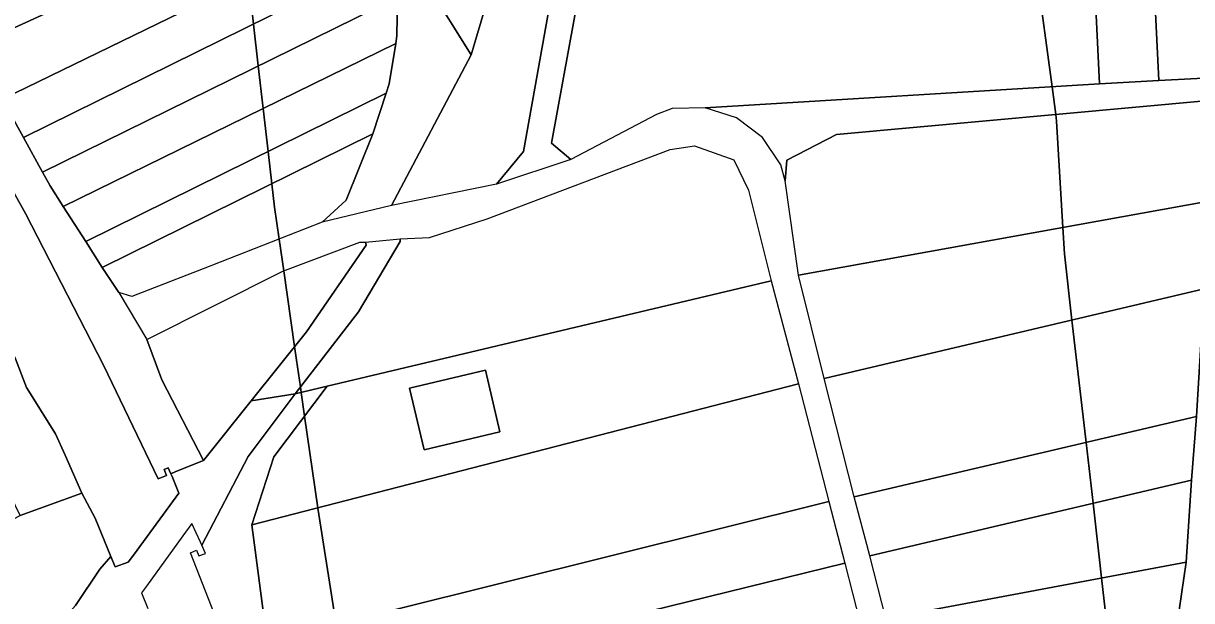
# Model space of a CAD drawing. Extents: x -521939 to -516426, y -1197857 to -1189551.
# Drawn here: x -520323.9 to -520122.3, y -1190708.6 to -1190608.9 of the extents above; entities that cross this region are included whole.
import ezdxf

# ---------------------------------------------------------------- set-up
doc = ezdxf.new("R2010")
doc.units = 0
for name, color, linetype in [('95560013', 7, 'Continuous'), ('95590013', 7, 'Continuous'), ('95610013', 7, 'Continuous'), ('95630013', 7, 'Continuous'), ('95640013', 7, 'Continuous'), ('95660013', 7, 'Continuous')]:
    doc.layers.add(name, color=color, linetype=linetype)

msp = doc.modelspace()

# ---------------------------------------------------------------- linework, layer by layer
at = {"layer": '95560013'}
for points in [[(-520109.18, -1190617.83), (-520127.96, -1190618.79), (-520131.03, -1190555.62), (-520139.79, -1190375.37), (-520148.48, -1190196.56), (-520129.95, -1190190.13), (-520121.22, -1190369.9), (-520112.49, -1190549.67)], [(-520127.96, -1190618.79), (-520138.15, -1190619.38), (-520142.13, -1190537.41), (-520144.39, -1190490.9), (-520147.18, -1190433.47), (-520148.49, -1190406.47), (-520149.36, -1190388.6), (-520150.33, -1190368.63), (-520158.52, -1190200.01), (-520148.48, -1190196.56), (-520139.79, -1190375.37), (-520131.03, -1190555.62)], [(-520218.93, -1190554.03), (-520142.13, -1190537.41), (-520138.15, -1190619.38), (-520206.24, -1190623.53), (-520211.94, -1190623.66), (-520214.66, -1190624.69), (-520229.44, -1190632.43), (-520232.78, -1190629.65)], [(-520264.82, -1190581.96), (-520332.64, -1190612.96), (-520335.39, -1190608.31), (-520267.58, -1190575.89)], [(-520261.69, -1190589.95), (-520327.5, -1190622.06), (-520332.64, -1190612.96), (-520264.82, -1190581.96), (-520262.79, -1190586.33)], [(-520327.5, -1190622.06), (-520261.69, -1190589.95), (-520260.46, -1190594.42), (-520260.08, -1190597.14), (-520323.87, -1190628.67)], [(-520260.08, -1190597.14), (-520259.34, -1190602.74), (-520259.34, -1190604.41), (-520320.59, -1190634.65), (-520323.87, -1190628.67)], [(-520259.34, -1190604.41), (-520259.47, -1190611.1), (-520259.64, -1190612.41), (-520317.05, -1190640.57), (-520319.31, -1190636.97), (-520320.59, -1190634.65)], [(-520259.64, -1190612.41), (-520260.77, -1190619.4), (-520261.32, -1190621), (-520313.14, -1190646.59), (-520317.05, -1190640.57)], [(-520261.32, -1190621), (-520263.6, -1190628.04), (-520310.32, -1190651.11), (-520313.14, -1190646.59)], [(-520192.44, -1190636.14), (-520192.13, -1190632.57), (-520183.56, -1190628.14), (-520119.28, -1190622.29), (-520119.46, -1190630.32), (-520119.66, -1190639.68), (-520190.15, -1190652.41)], [(-520263.6, -1190628.04), (-520268.22, -1190639.47), (-520272.31, -1190643.28), (-520292.86, -1190651.31), (-520305.17, -1190656.12), (-520307.46, -1190655.43), (-520310.32, -1190651.11)], [(-520271.45, -1190671.59), (-520277.02, -1190672.92), (-520266.06, -1190658.73), (-520258.89, -1190646.59), (-520258.89, -1190646.14), (-520253.81, -1190645.91), (-520243.84, -1190642.67), (-520212.3, -1190630.74), (-520208.07, -1190630.09), (-520201.28, -1190632.52), (-520198.74, -1190637.77), (-520194.85, -1190653.37)], [(-520125.23, -1190715.79), (-520123.23, -1190701.94), (-520122.3, -1190687.8), (-520121.42, -1190676.82), (-520120.1, -1190654.79), (-520119.66, -1190639.68), (-520119.46, -1190630.32), (-520110.38, -1190629.91), (-520116.49, -1190707.86), (-520130.36, -1190884.81), (-520143.17, -1190835.12), (-520136.9, -1190796.3), (-520131.94, -1190762.09), (-520126.96, -1190727.73)], [(-520119.66, -1190639.68), (-520120.1, -1190654.79), (-520185.7, -1190670.28), (-520190.15, -1190652.41)], [(-520264.87, -1190646.73), (-520264.75, -1190647.22), (-520275.05, -1190662.18), (-520284.6, -1190674.13), (-520292.81, -1190684.4), (-520300.02, -1190670.48), (-520302.58, -1190663.54), (-520279.12, -1190651.75), (-520265.85, -1190646.71)], [(-520120.1, -1190654.79), (-520121.42, -1190676.82), (-520180.5, -1190690.67), (-520185.7, -1190670.28)], [(-520281.82, -1190715.67), (-520284.45, -1190695.5), (-520190.1, -1190671.19), (-520184.89, -1190691.51), (-520260.14, -1190710.27), (-520271.79, -1190713.18)], [(-520180.5, -1190690.67), (-520121.42, -1190676.82), (-520122.3, -1190687.8), (-520177.82, -1190700.89)], [(-520122.3, -1190687.8), (-520123.23, -1190701.94), (-520175.07, -1190711.67), (-520177.82, -1190700.89)], [(-520184.89, -1190691.51), (-520182.14, -1190702.16), (-520256.35, -1190720.4), (-520257.54, -1190720.69), (-520260.14, -1190710.27)], [(-520123.23, -1190701.94), (-520125.23, -1190715.79), (-520171.9, -1190723.98), (-520175.07, -1190711.67)]]:
    msp.add_lwpolyline(points, close=True, dxfattribs=at)
at = {"layer": '95590013'}
for points in [[(-520284.45, -1190695.5), (-520280.67, -1190683.81), (-520271.45, -1190671.59), (-520194.85, -1190653.37), (-520190.1, -1190671.19)], [(-520241.65, -1190679.46), (-520244.14, -1190668.8), (-520257.28, -1190671.92), (-520254.73, -1190682.56)], [(-520253.94, -1190730.34), (-520253.96, -1190730.27), (-520254.71, -1190727.14), (-520250.52, -1190726.08), (-520251.09, -1190723.68), (-520251.38, -1190723.75), (-520251.83, -1190721.94), (-520255.73, -1190722.92), (-520256.35, -1190720.4), (-520182.14, -1190702.16), (-520179.47, -1190712.51), (-520185.74, -1190713.85), (-520219.87, -1190722.1)]]:
    msp.add_lwpolyline(points, close=True, dxfattribs=at)
at = {"layer": '95610013'}
msp.add_lwpolyline([(-520292.37, -1190520.37), (-520225.71, -1190497.03), (-520234.45, -1190567.4), (-520239.1, -1190588.96), (-520246.6, -1190614.37), (-520254.03, -1190602.44), (-520256.94, -1190586.97), (-520261.73, -1190576.17)], close=True, dxfattribs=at)
at = {"layer": '95630013'}
for points in [[(-520221.1, -1190538.7), (-520237.61, -1190631.08), (-520242.27, -1190636.69), (-520260.36, -1190640.4), (-520246.6, -1190614.37), (-520239.1, -1190588.96)], [(-520314.93, -1190709.47), (-520310.7, -1190703.15), (-520308.79, -1190700.97), (-520308.05, -1190702.75), (-520305.81, -1190701.95), (-520304.92, -1190700.74), (-520298.65, -1190692.16), (-520297.09, -1190690.03), (-520298.24, -1190687.15), (-520298.45, -1190686.69), (-520297.57, -1190686.32), (-520292.81, -1190684.4), (-520284.6, -1190674.13), (-520277.02, -1190672.92), (-520285.12, -1190683.72), (-520293.09, -1190699.05), (-520293.32, -1190698.51), (-520294.84, -1190695.28), (-520296.37, -1190697.4), (-520302.65, -1190706.1), (-520303.5, -1190707.28), (-520302.42, -1190709.94)]]:
    msp.add_lwpolyline(points, dxfattribs=at)
msp.add_lwpolyline([(-520264.75, -1190647.22), (-520264.87, -1190646.73), (-520258.89, -1190646.14), (-520258.89, -1190646.59), (-520266.06, -1190658.73), (-520277.02, -1190672.92), (-520284.6, -1190674.13), (-520275.05, -1190662.18)], close=True, dxfattribs=at)
at = {"layer": '95640013'}
for points in [[(-520218.93, -1190554.03), (-520232.78, -1190629.65), (-520229.44, -1190632.43), (-520242.27, -1190636.69), (-520237.61, -1190631.08), (-520221.1, -1190538.7)], [(-520379.37, -1190575.04), (-520352.61, -1190617.78), (-520349.34, -1190622.37), (-520337.38, -1190643.13), (-520328.39, -1190661.64), (-520325.29, -1190666.88), (-520323.39, -1190671.81), (-520318.39, -1190679.81), (-520316.69, -1190683.47), (-520313.81, -1190690.05), (-520324.46, -1190693.89), (-520334, -1190674.28), (-520342.71, -1190656.38), (-520345.65, -1190650.45), (-520358.66, -1190624.95), (-520369.41, -1190604.73)], [(-520254.03, -1190602.44), (-520246.6, -1190614.37), (-520260.36, -1190640.4), (-520272.31, -1190643.28), (-520268.22, -1190639.47), (-520263.6, -1190628.04), (-520261.32, -1190621), (-520260.77, -1190619.4), (-520259.64, -1190612.41), (-520259.47, -1190611.1), (-520259.34, -1190604.41)], [(-520335.39, -1190608.31), (-520332.64, -1190612.96), (-520327.5, -1190622.06), (-520323.87, -1190628.67), (-520320.59, -1190634.65), (-520319.31, -1190636.97), (-520317.05, -1190640.57), (-520313.14, -1190646.59), (-520310.32, -1190651.11), (-520307.46, -1190655.43), (-520302.58, -1190663.54), (-520300.02, -1190670.48), (-520292.81, -1190684.4), (-520297.57, -1190686.32), (-520298.45, -1190686.69), (-520298.9, -1190685.67), (-520299.58, -1190685.96), (-520299.19, -1190687), (-520300.63, -1190687.6), (-520310.09, -1190667.94), (-520323.53, -1190641.8), (-520333.97, -1190623.14), (-520345.16, -1190603.9)], [(-520119.28, -1190622.29), (-520183.56, -1190628.14), (-520192.13, -1190632.57), (-520192.44, -1190636.14), (-520193.15, -1190633.39), (-520196.31, -1190628.66), (-520200.85, -1190625.24), (-520206.24, -1190623.53), (-520138.15, -1190619.38), (-520127.96, -1190618.79), (-520109.18, -1190617.83)], [(-520333.97, -1190623.14), (-520323.53, -1190641.8), (-520310.09, -1190667.94), (-520300.63, -1190687.6), (-520299.19, -1190687), (-520299.58, -1190685.96), (-520298.9, -1190685.67), (-520298.45, -1190686.69), (-520298.24, -1190687.15), (-520297.09, -1190690.03), (-520298.65, -1190692.16), (-520304.92, -1190700.74), (-520305.81, -1190701.95), (-520308.05, -1190702.75), (-520308.79, -1190700.97), (-520311.54, -1190694.38), (-520313.81, -1190690.05), (-520316.69, -1190683.47), (-520318.39, -1190679.81), (-520323.39, -1190671.81), (-520325.29, -1190666.88)], [(-520206.24, -1190623.53), (-520211.94, -1190623.66), (-520214.66, -1190624.69)], [(-520196.31, -1190628.66), (-520200.85, -1190625.24), (-520206.24, -1190623.53)], [(-520214.66, -1190624.69), (-520229.44, -1190632.43)], [(-520192.44, -1190636.14), (-520193.15, -1190633.39), (-520196.31, -1190628.66)], [(-520253.81, -1190645.91), (-520243.84, -1190642.67), (-520212.3, -1190630.74), (-520208.07, -1190630.09), (-520201.28, -1190632.52), (-520198.74, -1190637.77)], [(-520229.44, -1190632.43), (-520242.27, -1190636.69)], [(-520242.27, -1190636.69), (-520260.36, -1190640.4)], [(-520198.74, -1190637.77), (-520194.85, -1190653.37)], [(-520190.15, -1190652.41), (-520192.44, -1190636.14)], [(-520260.36, -1190640.4), (-520272.31, -1190643.28)], [(-520272.31, -1190643.28), (-520292.86, -1190651.31), (-520305.17, -1190656.12)], [(-520279.12, -1190651.75), (-520265.85, -1190646.71), (-520264.87, -1190646.73)], [(-520264.87, -1190646.73), (-520258.89, -1190646.14)], [(-520258.89, -1190646.14), (-520253.81, -1190645.91)], [(-520302.58, -1190663.54), (-520279.12, -1190651.75)], [(-520194.85, -1190653.37), (-520190.1, -1190671.19)], [(-520185.7, -1190670.28), (-520190.15, -1190652.41)], [(-520305.17, -1190656.12), (-520307.46, -1190655.43)], [(-520307.46, -1190655.43), (-520302.58, -1190663.54)], [(-520285.87, -1190723.9), (-520295.08, -1190700.37), (-520294.01, -1190699.91), (-520293.63, -1190700.88), (-520292.48, -1190700.46), (-520293.09, -1190699.05), (-520285.12, -1190683.72), (-520277.02, -1190672.92), (-520271.45, -1190671.59), (-520280.67, -1190683.81), (-520284.45, -1190695.5), (-520281.82, -1190715.67)], [(-520190.1, -1190671.19), (-520184.89, -1190691.51)], [(-520180.5, -1190690.67), (-520185.7, -1190670.28)], [(-520505.39, -1190787.53), (-520471.38, -1190769.62), (-520415.61, -1190741.57), (-520386.14, -1190726.13), (-520324.46, -1190693.89), (-520313.81, -1190690.05), (-520311.54, -1190694.38), (-520308.79, -1190700.97), (-520310.7, -1190703.15), (-520314.93, -1190709.47), (-520323.95, -1190719.72), (-520330.69, -1190711.95), (-520337.94, -1190716.53), (-520347.53, -1190720.51), (-520429.7, -1190757.81), (-520488.55, -1190788.82), (-520501.34, -1190797.6), (-520522.25, -1190811.26)], [(-520184.89, -1190691.51), (-520182.14, -1190702.16)], [(-520177.82, -1190700.89), (-520180.5, -1190690.67)], [(-520294.84, -1190695.28), (-520296.37, -1190697.4)], [(-520293.32, -1190698.51), (-520294.84, -1190695.28)], [(-520296.37, -1190697.4), (-520302.65, -1190706.1)], [(-520285.87, -1190723.9), (-520295.08, -1190700.37), (-520294.01, -1190699.91), (-520293.63, -1190700.88)], [(-520293.63, -1190700.88), (-520292.48, -1190700.46), (-520293.09, -1190699.05)], [(-520293.09, -1190699.05), (-520293.32, -1190698.51)], [(-520182.14, -1190702.16), (-520179.47, -1190712.51)], [(-520175.07, -1190711.67), (-520177.82, -1190700.89)], [(-520302.65, -1190706.1), (-520303.5, -1190707.28)], [(-520303.5, -1190707.28), (-520302.42, -1190709.94)]]:
    msp.add_lwpolyline(points, dxfattribs=at)
msp.add_lwpolyline([(-520241.65, -1190679.46), (-520254.73, -1190682.56), (-520257.28, -1190671.92), (-520244.14, -1190668.8)], close=True, dxfattribs=at)
at = {"layer": '95660013'}
for points in [[(-520149.07, -1190599.92), (-520146.37, -1190619.88), (-520145.72, -1190624.7), (-520145.57, -1190625.81), (-520144.5, -1190644.17), (-520144.23, -1190648.73), (-520142.92, -1190660.18), (-520140.5, -1190681.29), (-520139.29, -1190691.81), (-520137.82, -1190704.68), (-520136.32, -1190717.74), (-520136.07, -1190719.88), (-520134.65, -1190729.24), (-520132.62, -1190742.68), (-520130.84, -1190754.47), (-520129.54, -1190763.04), (-520126.42, -1190777.59), (-520123.15, -1190792.84), (-520122.68, -1190795.04), (-520109.47, -1190863.2)], [(-520109.47, -1190863.2), (-520122.68, -1190795.04), (-520123.15, -1190792.84), (-520126.42, -1190777.59), (-520129.54, -1190763.04), (-520130.84, -1190754.47), (-520132.62, -1190742.68), (-520134.65, -1190729.24), (-520136.07, -1190719.88), (-520136.32, -1190717.74), (-520137.82, -1190704.68), (-520139.29, -1190691.81), (-520140.5, -1190681.29), (-520142.92, -1190660.18), (-520144.23, -1190648.73), (-520144.5, -1190644.17), (-520145.57, -1190625.81), (-520145.72, -1190624.7), (-520146.37, -1190619.88), (-520149.07, -1190599.92)], [(-520269.9, -1190712.71), (-520273.09, -1190692.66), (-520273.1, -1190692.58), (-520275.36, -1190676.78), (-520275.95, -1190672.67), (-520276.09, -1190671.71), (-520276.75, -1190667.11), (-520277.09, -1190664.73), (-520278.96, -1190651.69), (-520279.75, -1190646.19), (-520280.55, -1190640.65), (-520281.01, -1190636.64), (-520281.66, -1190631.04), (-520282.52, -1190623.63), (-520283.37, -1190616.27), (-520284.2, -1190609.06), (-520284.61, -1190605.53)], [(-520284.61, -1190605.53), (-520284.2, -1190609.06), (-520283.37, -1190616.27), (-520282.52, -1190623.63), (-520281.66, -1190631.04), (-520281.01, -1190636.64), (-520280.55, -1190640.65), (-520279.75, -1190646.19), (-520278.96, -1190651.69), (-520277.09, -1190664.73), (-520276.75, -1190667.11), (-520276.09, -1190671.71), (-520275.95, -1190672.67), (-520275.36, -1190676.78), (-520273.1, -1190692.58), (-520273.09, -1190692.66), (-520269.9, -1190712.71)]]:
    msp.add_lwpolyline(points, dxfattribs=at)

doc.saveas('drawing.dxf')
